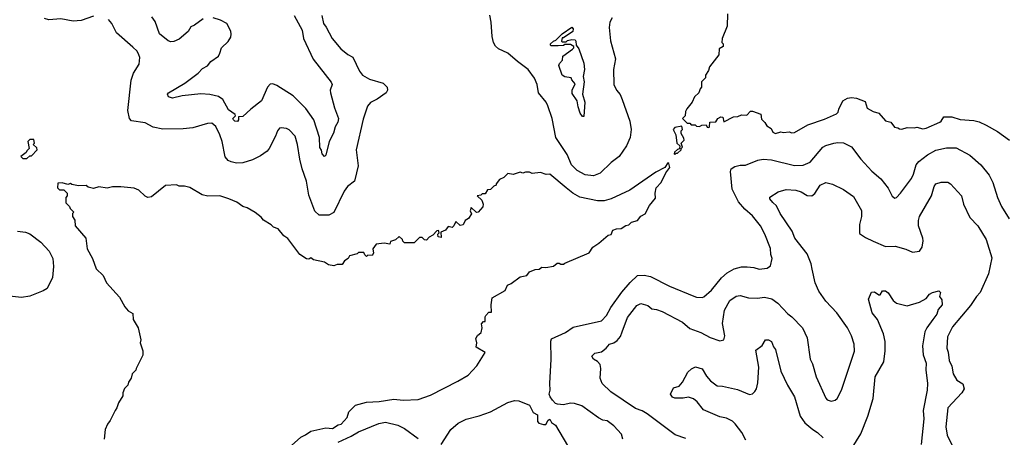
# Model space of a CAD drawing. Extents: x 1678431 to 1860718, y 384618 to 522882.
# Tile 318 of 473: x 1777061 to 1784310, y 489499 to 492573. Entities that reach past the tile are written whole.
import ezdxf

# ---------------------------------------------------------------- set-up
doc = ezdxf.new("R2010")
doc.units = 0

msp = doc.modelspace()

# ---------------------------------------------------------------- linework, layer by layer
at = {"layer": '0CON10XD'}
for points in [[(1782272.5, 492615), (1782270, 492525), (1782232.5, 492435), (1782230, 492405), (1782240, 492395), (1782240, 492375), (1782211.7, 492358.3), (1782207, 492313), (1782140, 492225), (1782131.7, 492198.3), (1782110, 492165), (1782110, 492145), (1782080, 492115), (1782080, 492075), (1782070, 492065), (1782060, 492035), (1782030, 492005), (1782012.5, 491965), (1781973, 491917), (1781963, 491897), (1781960, 491865), (1781940, 491845), (1781975, 491810), (1781995, 491810), (1782005, 491800), (1782035, 491800), (1782045, 491790), (1782065, 491787.5), (1782083, 491797), (1782115, 491800), (1782121.7, 491781.7), (1782135, 491780), (1782140, 491785), (1782141.7, 491818.3), (1782185, 491820), (1782200, 491845), (1782223, 491857), (1782237.5, 491855), (1782245, 491820), (1782315, 491857.5), (1782349.3, 491860.7), (1782375, 491872.5), (1782415, 491870), (1782441.7, 491898.3), (1782455, 491900), (1782516.4, 491876.4), (1782521.7, 491841.7), (1782547.5, 491815), (1782560.7, 491790.7), (1782593, 491773), (1782606.7, 491745), (1782625, 491736.2), (1782665, 491747.5), (1782685, 491742.5), (1782725, 491747.5), (1782745, 491740), (1782765, 491743.3), (1782862.4, 491797.6), (1782985, 491840), (1783075, 491880), (1783087.7, 491892.3), (1783091.2, 491915), (1783120, 491975), (1783155, 491994), (1783185, 491999.2), (1783222.5, 491995), (1783285, 491970), (1783301.2, 491921.2), (1783345, 491898), (1783385.7, 491885.7), (1783435, 491827.5), (1783475, 491817.5), (1783501.7, 491781.7), (1783527, 491777), (1783538.3, 491768.3), (1783555, 491767.5), (1783595, 491780), (1783645, 491776.7), (1783665, 491782.5), (1783710.5, 491770.5), (1783735, 491774.2), (1783835, 491817.5), (1783846, 491825), (1783865, 491856.7), (1783922.5, 491857.5), (1783985, 491839.1), (1784085, 491831.9), (1784125, 491821.6), (1784176.7, 491796.7), (1784260.5, 491750.5), (1784347, 491687)], [(1777605, 492599.4), (1777515, 492567.3), (1777455, 492561.1), (1777365, 492579.4), (1777275, 492570.8), (1777245, 492582)], [(1779284.5, 492604.5), (1779297.8, 492545), (1779318.1, 492518.1), (1779361.4, 492435), (1779425, 492359.2), (1779476.8, 492316.8), (1779515, 492298), (1779562.2, 492195), (1779584.2, 492165), (1779635.6, 492135.6), (1779737.5, 492105), (1779766, 492075), (1779768.8, 492055), (1779758, 492035), (1779692.7, 491987.3), (1779645, 491962.2), (1779621.5, 491935), (1779589.8, 491840.2), (1779537.3, 491615), (1779553.6, 491496.4), (1779528.9, 491395), (1779525, 491384.4), (1779475.6, 491345), (1779449.2, 491310.8), (1779375, 491154), (1779336.8, 491133.2), (1779265, 491133.5), (1779235, 491162.9), (1779190.6, 491280.6), (1779173.8, 491385), (1779139.6, 491475), (1779122.7, 491545), (1779107.1, 491655), (1779088.1, 491715), (1779045, 491761.2), (1779025, 491771.2), (1778985, 491777.5), (1778973.3, 491775), (1778958, 491755), (1778944.3, 491715), (1778897.8, 491625), (1778881.9, 491605), (1778835, 491570), (1778775, 491540.4), (1778705, 491518.5), (1778657.4, 491517.4), (1778617.4, 491527.4), (1778596.4, 491536.4), (1778572.8, 491562.8), (1778550.9, 491675), (1778534.5, 491725), (1778505, 491785.8), (1778475, 491810), (1778445, 491809.1), (1778335, 491777.7), (1778265, 491768.9), (1778115, 491767.3), (1778045, 491781.1), (1777985, 491814.3), (1777885, 491827.5), (1777870, 491845), (1777856.7, 491905), (1777883, 492127), (1777900.2, 492179.8), (1777942, 492245), (1777945.8, 492294.2), (1777939.2, 492315), (1777925, 492340), (1777895, 492370), (1777773.3, 492475), (1777740, 492545), (1777715, 492573.3)], [(1778410.9, 492579.1), (1778348.2, 492531.8), (1778320.8, 492519.2), (1778302, 492485), (1778235, 492429.2), (1778195, 492413.3), (1778175, 492410.9), (1778155, 492417.9), (1778089.5, 492469.5), (1778059.2, 492559.2), (1778034.5, 492595)], [(1779082.6, 492602.6), (1779140, 492495), (1779151.2, 492435), (1779221.1, 492281.1), (1779355, 492113.3), (1779360.8, 492095), (1779347.5, 492055), (1779348.6, 492035), (1779377.8, 491925), (1779407.9, 491845), (1779402.6, 491817.4), (1779383.8, 491785), (1779372.3, 491737.7), (1779338.9, 491675), (1779315.8, 491575), (1779305, 491566.7), (1779287.5, 491585), (1779282.9, 491612.9), (1779271.8, 491631.8), (1779267.5, 491705), (1779225.9, 491835.9), (1779169, 491919), (1779075, 492012.3), (1778955, 492088.9), (1778925, 492100), (1778905, 492099.2), (1778885, 492076.2), (1778840.9, 491975), (1778762.9, 491915), (1778705, 491860), (1778672.5, 491857.5), (1778672.5, 491835), (1778665, 491823.3), (1778645, 491826.2), (1778634.2, 491835), (1778631.2, 491845), (1778650, 491865), (1778647.5, 491875), (1778598.8, 491908.8), (1778556.1, 491986.1), (1778525, 492007.8), (1778461.1, 492021.1), (1778395, 492026.2), (1778257.3, 492012.7), (1778185, 491996), (1778157.5, 492005), (1778148.8, 492025), (1778156.2, 492035), (1778276, 492105), (1778375, 492178), (1778406.6, 492213.4), (1778445, 492234.2), (1778468.8, 492265), (1778525, 492304), (1778534.4, 492325.6), (1778545.8, 492365), (1778597.2, 492412.8), (1778615.6, 492445), (1778617.5, 492465), (1778615, 492487.5), (1778586, 492545), (1778538.9, 492568.9), (1778485, 492585.6)], [(1781423.4, 492586.6), (1781405.8, 492555), (1781401.9, 492515), (1781411.7, 492418.3), (1781448.5, 492285), (1781432.2, 492205), (1781434.4, 492095), (1781454.3, 492055), (1781482.4, 492022.4), (1781495.6, 491985), (1781551.9, 491825), (1781561.9, 491765), (1781555.6, 491705), (1781527.8, 491645), (1781473.8, 491566.2), (1781415, 491522.5), (1781335, 491442.5), (1781285, 491424.4), (1781225, 491430.9), (1781165, 491461.8), (1781124.6, 491505), (1781090.7, 491580.7), (1781007.5, 491705), (1780980.4, 491845), (1780949.8, 491939.8), (1780936.1, 491966.1), (1780881.4, 492035), (1780870, 492095), (1780852.4, 492142.4), (1780804.2, 492205), (1780727.1, 492265), (1780655, 492325.6), (1780585, 492358.1), (1780565, 492377.5), (1780550.5, 492405), (1780539.2, 492449.2), (1780532.5, 492555), (1780521.5, 492605)], [(1781215, 491860), (1781205, 491860), (1781186.7, 491885), (1781171.7, 491931.7), (1781165.9, 491975.9), (1781128.3, 492028.3), (1781127.5, 492055), (1781151.7, 492101.7), (1781125, 492130), (1781120, 492145), (1781075, 492151.2), (1781056, 492165), (1781031.2, 492235), (1781035, 492250), (1781057.5, 492275), (1781060, 492305), (1781130, 492355), (1781140, 492365), (1781140, 492375), (1781115, 492390), (1781075, 492390), (1781065, 492382.5), (1781025, 492380), (1780975, 492380), (1780970, 492385), (1780970, 492395), (1780990, 492415), (1781008.3, 492421.7), (1781055, 492467.5), (1781125, 492517.5), (1781136.2, 492505), (1781132.5, 492485), (1781065, 492440), (1781055, 492440), (1781050, 492415), (1781055, 492410), (1781085, 492410), (1781095, 492420), (1781125, 492427.5), (1781150, 492425), (1781156.2, 492415), (1781157.5, 492385), (1781178.7, 492358.7), (1781215, 492253.3), (1781219.5, 492205), (1781210.6, 492155), (1781217.5, 492115), (1781205.6, 492025), (1781221.9, 491965), (1781215, 491860)], [(1781885, 491580), (1781895, 491590), (1781905, 491590), (1781930, 491615), (1781930, 491625), (1781940, 491635), (1781930, 491665), (1781952.5, 491685), (1781951.7, 491701.7), (1781930, 491735), (1781930, 491755), (1781940, 491765), (1781935, 491790), (1781885, 491780), (1781872.5, 491765), (1781892.5, 491725), (1781900, 491665), (1781920, 491645), (1781918.3, 491621.7), (1781903, 491617), (1781881.7, 491598.3), (1781880, 491585), (1781885, 491580)], [(1777115, 491550), (1777135, 491570), (1777148.3, 491571.7), (1777190, 491615), (1777188.3, 491628.3), (1777160, 491655), (1777170, 491665), (1777165, 491690), (1777135, 491690), (1777120, 491675), (1777130, 491625), (1777113, 491607), (1777110, 491595), (1777070, 491565), (1777085, 491550), (1777115, 491550)], [(1781502.5, 489485), (1781490.7, 489520.7), (1781435, 489583.8), (1781385, 489620), (1781355, 489626), (1781322.4, 489642.4), (1781200, 489730), (1781145, 489748.1), (1781115, 489749.2), (1781065, 489737.5), (1781021.7, 489741.7), (1781005, 489747.5), (1780982.7, 489772.7), (1780965.8, 489795.8), (1780960, 489815), (1780967.1, 489845), (1780962.9, 489895), (1780974.6, 490075), (1780972.5, 490207.5), (1780977.5, 490222.5), (1781079.8, 490270.2), (1781135, 490309.6), (1781345, 490357.1), (1781381.5, 490395), (1781412.5, 490455), (1781495, 490568.2), (1781555, 490639.1), (1781610.3, 490689.7), (1781658.3, 490691.7), (1781705, 490682.5), (1781845, 490611.2), (1782025, 490536.9), (1782045, 490529.4), (1782085, 490526.9), (1782098.2, 490531.8), (1782155, 490582.7), (1782228, 490672), (1782269.7, 490710.2), (1782320.8, 490739.2), (1782375, 490753.5), (1782415.6, 490754.4), (1782465, 490749.4), (1782505, 490736.7), (1782565, 490744), (1782588.3, 490761.7), (1782601.2, 490815), (1782590.8, 490845), (1782587.6, 490887.6), (1782546.9, 490995), (1782514.6, 491054.6), (1782455, 491130), (1782398.5, 491178.5), (1782352.7, 491232.7), (1782305.5, 491325), (1782293.1, 491455), (1782300, 491475), (1782325, 491492.9), (1782365, 491501.4), (1782405, 491501.4), (1782495, 491538.5), (1782533.8, 491546.2), (1782595, 491540), (1782765, 491498.5), (1782829.1, 491500.9), (1782880, 491525), (1782975, 491634.4), (1782995, 491646.5), (1783054.3, 491664.3), (1783085, 491669.5), (1783126.6, 491666.6), (1783185, 491638), (1783254.3, 491545), (1783335, 491458.6), (1783400.2, 491400.2), (1783453.6, 491333.6), (1783485, 491273.3), (1783505, 491260), (1783515, 491263.3), (1783545, 491296.2), (1783625.4, 491404.6), (1783641.5, 491435), (1783661.5, 491505), (1783680.8, 491529.2), (1783745, 491578.5), (1783805, 491611.1), (1783885, 491630.6), (1783955, 491628.6), (1784055, 491575.6), (1784135.8, 491505), (1784197.2, 491427.2), (1784225.8, 491375), (1784259.4, 491265), (1784288, 491198), (1784346.2, 491106.2)], [(1779061.9, 489438.1), (1779130.5, 489499.5), (1779165, 489515.7), (1779205, 489544.8), (1779315, 489567.8), (1779365, 489563.7), (1779405, 489590.8), (1779426.7, 489595), (1779473.1, 489645), (1779484.5, 489685.5), (1779533.8, 489735), (1779615, 489757.1), (1779706.8, 489763.2), (1779815, 489780.6), (1779885, 489770.8), (1779995, 489776.2), (1780085, 489810), (1780287.7, 489912.3), (1780363, 489957), (1780427.5, 490025), (1780487, 490123), (1780421.7, 490161.7), (1780427.5, 490195), (1780420, 490225), (1780431.2, 490248.8), (1780458.8, 490271.2), (1780466.7, 490305), (1780460, 490335), (1780475, 490350), (1780488.3, 490351.7), (1780487.5, 490385), (1780492.5, 490395), (1780515, 490420), (1780535, 490420), (1780533.3, 490475), (1780540, 490525), (1780635, 490580), (1780651.7, 490618.3), (1780678.8, 490631.2), (1780745, 490680), (1780795, 490690), (1780815, 490716.7), (1780855, 490733.3), (1780885, 490737.5), (1780905, 490750), (1780935, 490747.5), (1780991.7, 490758.3), (1781018.3, 490781.7), (1781031.7, 490781.7), (1781045, 490772.5), (1781065, 490772.5), (1781075, 490780), (1781253.3, 490856.7), (1781280.7, 490899.3), (1781325, 490927.5), (1781393.9, 490986.1), (1781415, 490992.5), (1781427, 491023), (1781455, 491033.3), (1781490, 491035), (1781523.3, 491056.7), (1781545, 491062.5), (1781565, 491083.3), (1781610, 491095), (1781633.3, 491126.7), (1781665.9, 491144.1), (1781697.5, 491205), (1781741.7, 491258.3), (1781740, 491295), (1781747.5, 491335), (1781782.5, 491375), (1781817.5, 491445), (1781847.5, 491485), (1781840, 491515), (1781831.7, 491518.3), (1781810, 491485), (1781745, 491450), (1781552.1, 491317.9), (1781415.5, 491254.5), (1781365, 491239.4), (1781315, 491239.4), (1781185, 491265.7), (1781134, 491295), (1781085.5, 491335.5), (1780965, 491436.2), (1780937, 491433), (1780895, 491447.5), (1780835, 491440), (1780815, 491450), (1780785, 491450), (1780765, 491442.5), (1780745, 491450), (1780695, 491432.5), (1780655, 491440), (1780625, 491410), (1780593.6, 491396.4), (1780570, 491365), (1780570, 491355), (1780551.7, 491348.3), (1780528.3, 491321.7), (1780505, 491320), (1780488.3, 491291.7), (1780465, 491290), (1780455, 491280), (1780430, 491275), (1780462.5, 491245), (1780472.5, 491215), (1780470, 491195), (1780437.5, 491155), (1780423, 491153), (1780385, 491190), (1780377.5, 491165), (1780387, 491143), (1780365, 491110), (1780340, 491095), (1780326.4, 491063.6), (1780305, 491056.7), (1780271.7, 491088.3), (1780257.5, 491055), (1780245, 491042.5), (1780215, 491050), (1780196.2, 491023.8), (1780161.7, 491008.3), (1780165, 490970), (1780142.5, 490975), (1780140, 490995), (1780150, 491005), (1780145, 491020), (1780131.7, 491018.3), (1780103, 490987), (1780075, 490972.5), (1780055, 490950), (1780041.7, 490951.7), (1780025, 490970), (1780005, 490970), (1779965, 490930), (1779895, 490930), (1779881.7, 490941.7), (1779880, 490955), (1779855, 490977.5), (1779828.3, 490951.7), (1779790.7, 490939.3), (1779785, 490920), (1779745, 490927.5), (1779685, 490920), (1779660, 490885), (1779666.7, 490855), (1779655, 490837.5), (1779625, 490840), (1779615, 490830), (1779601.7, 490841.7), (1779595, 490860), (1779555, 490860), (1779545, 490850), (1779490, 490835), (1779480, 490815), (1779453.3, 490796.7), (1779435, 490770), (1779398.3, 490771.7), (1779375, 490760), (1779335, 490767.5), (1779305, 490787.5), (1779224, 490804), (1779205, 490820), (1779189.3, 490810.7), (1779172.3, 490812.3), (1779123.3, 490845), (1779035, 490962.5), (1779005, 490982.5), (1778963, 491033), (1778930, 491045), (1778913, 491063), (1778855, 491097.5), (1778839.3, 491119.3), (1778795, 491152.5), (1778736.7, 491186.7), (1778705, 491197.5), (1778660.7, 491230.7), (1778600, 491255), (1778535, 491276.2), (1778446.1, 491273.9), (1778405, 491283.8), (1778315, 491337.5), (1778275, 491346.7), (1778235, 491347.5), (1778215, 491357.5), (1778135, 491352.5), (1778030.7, 491269.3), (1778005, 491263.3), (1777985, 491273.3), (1777938.3, 491318.3), (1777905, 491332.5), (1777805, 491342.5), (1777745, 491342.5), (1777705, 491332.5), (1777645, 491342.5), (1777605, 491330), (1777565, 491340), (1777551.7, 491351.7), (1777495, 491350), (1777445, 491360), (1777435, 491367.5), (1777415, 491360), (1777375, 491372.5), (1777341.7, 491368.3), (1777340, 491335), (1777355, 491320), (1777385, 491320), (1777410, 491295), (1777410, 491275), (1777400, 491265), (1777400, 491225), (1777428.3, 491198.3), (1777431.7, 491181.7), (1777460, 491155), (1777450, 491145), (1777450, 491125), (1777467, 491097), (1777470, 491055), (1777547.5, 490965), (1777557.5, 490885), (1777597.5, 490815), (1777625, 490740), (1777675, 490690), (1777700, 490635), (1777795, 490530), (1777835, 490460), (1777860.7, 490430.7), (1777895, 490410), (1777897.5, 490365), (1777932.5, 490305), (1777952.5, 490215), (1777947.5, 490195), (1777967.5, 490135), (1777967, 490103), (1777917.5, 490005), (1777917, 489993), (1777890, 489965), (1777882.5, 489935), (1777862.5, 489905), (1777857, 489883), (1777833, 489857), (1777820, 489825), (1777820, 489805), (1777788.3, 489751.7), (1777777.5, 489715), (1777763, 489697), (1777728.3, 489621.7), (1777707.5, 489595), (1777690, 489555), (1777682.5, 489485)], [(1781965, 489490), (1781887.8, 489517.8), (1781681.5, 489671.5), (1781645, 489692.5), (1781595, 489710.6), (1781412.9, 489832.9), (1781350, 489895), (1781334.5, 489935), (1781339.2, 490005), (1781333.8, 490035), (1781315.9, 490055.9), (1781286.7, 490075), (1781273, 490097), (1781295, 490117.5), (1781345, 490127.5), (1781380, 490155), (1781403.8, 490185), (1781435, 490194.3), (1781458.6, 490211.4), (1781485, 490240.8), (1781495.4, 490275), (1781535, 490380), (1781605, 490468.6), (1781635, 490483.1), (1781685, 490467.8), (1781715, 490445.5), (1781750.2, 490440.2), (1781791.2, 490425), (1781941.2, 490345), (1781995, 490300), (1782075, 490270.6), (1782145, 490232.9), (1782215, 490208), (1782243.9, 490216.1), (1782252, 490245), (1782236.4, 490336.4), (1782250, 490435), (1782288.9, 490505), (1782335, 490538.5), (1782365, 490542.2), (1782425.7, 490524.3), (1782493, 490523), (1782545, 490530.6), (1782597.4, 490517.4), (1782642.5, 490485), (1782715, 490407.5), (1782744.5, 490384.5), (1782824.3, 490304.3), (1782859.7, 490229.7), (1782881.4, 490075), (1782898.3, 490038.3), (1782924.4, 489945), (1782995.7, 489785.7), (1783005, 489774), (1783035, 489763.8), (1783065, 489771.2), (1783080, 489785), (1783110.8, 489845), (1783207.9, 490132.1), (1783205.7, 490185), (1783185.8, 490245), (1783155.5, 490305.5), (1783076, 490415), (1782995, 490501.2), (1782943.8, 490573.8), (1782916.9, 490636.9), (1782895.3, 490735.3), (1782887.1, 490775), (1782859.2, 490849.2), (1782767.5, 490965), (1782747.1, 491015), (1782660.5, 491145), (1782632.9, 491202.9), (1782605, 491226.7), (1782584, 491255), (1782584.3, 491265.7), (1782645, 491304.4), (1782705, 491323.3), (1782775, 491318.5), (1782813.8, 491305), (1782858.7, 491278.7), (1782892.7, 491277.3), (1782915, 491293.8), (1782955, 491355.7), (1782995, 491374.4), (1783045, 491362.9), (1783125, 491323.8), (1783200.2, 491270.2), (1783258.3, 491168.3), (1783258.6, 491125), (1783242.9, 491065), (1783245, 491000), (1783288.8, 490968.8), (1783345, 490943.6), (1783435, 490903.5), (1783506.4, 490906.4), (1783585, 490884.3), (1783635, 490862), (1783685, 490868.8), (1783705, 490897.5), (1783711.9, 490945), (1783710, 490965), (1783677.7, 491055), (1783677.3, 491095), (1783685.4, 491125), (1783773.2, 491276.8), (1783792.3, 491345), (1783805, 491364.3), (1783845, 491377.8), (1783895, 491375.6), (1783912.5, 491365), (1783994.4, 491275), (1784008.5, 491215), (1784055, 491116.7), (1784115.4, 491055.4), (1784175.4, 490955.4), (1784218.9, 490818.9), (1784192.3, 490702.3), (1784131.4, 490565), (1784105, 490536.2), (1784061.7, 490468.3), (1783928.1, 490311.9), (1783892.8, 490237.2), (1783886.5, 490155), (1783896.3, 490126.3), (1783903.4, 490063.4), (1783922.7, 490022.7), (1783932.9, 489965), (1783960.3, 489920.3), (1784005, 489891.2), (1784014, 489855), (1783997.5, 489825), (1783893.2, 489716.8), (1783879.4, 489575), (1783888.5, 489515), (1783965, 489357.5)], [(1777045, 491016.2), (1777105, 491008.5), (1777135, 490996.7), (1777215.9, 490935.9), (1777278.9, 490868.9), (1777304.5, 490815), (1777310.4, 490755), (1777302.1, 490675), (1777263.3, 490595), (1777235, 490576.1), (1777135, 490537.9), (1777075, 490528.2), (1776985, 490536.4)], [(1783188.7, 489421.3), (1783253.3, 489525), (1783305, 489653.8), (1783343.3, 489785), (1783359.6, 489945), (1783422.2, 490055), (1783432.9, 490135), (1783432.1, 490205), (1783420.2, 490260.2), (1783376.1, 490366.1), (1783336.5, 490415), (1783310, 490515), (1783332.5, 490567.5), (1783355, 490570), (1783385, 490547.5), (1783395, 490547.5), (1783413.9, 490576.1), (1783435, 490576), (1783455, 490561.2), (1783492.5, 490505), (1783515, 490487.1), (1783595, 490465.5), (1783685, 490494.3), (1783735, 490520.8), (1783758.8, 490551.2), (1783780, 490565), (1783826.7, 490576.7), (1783840, 490565), (1783833.8, 490535), (1783850, 490510), (1783852, 490475), (1783821.7, 490438.3), (1783812, 490405), (1783783.8, 490366.2), (1783739.6, 490305), (1783725.4, 490275), (1783707.5, 490172.5), (1783713.5, 490105), (1783734.5, 490045), (1783732.5, 489995), (1783743.8, 489895), (1783741.9, 489845), (1783712.7, 489695), (1783717.2, 489635), (1783696.7, 489445)], [(1782407.9, 489477.9), (1782377.5, 489535), (1782328.9, 489598.9), (1782307.7, 489617.7), (1782265, 489640.5), (1782215, 489650.4), (1782095, 489701.8), (1782049.1, 489759.1), (1782021.1, 489781.1), (1781985, 489793.3), (1781945, 489785.7), (1781885, 489786.7), (1781867.5, 489795), (1781852.5, 489815), (1781875, 489862.5), (1781915, 489876.2), (1781941.2, 489905), (1781980.7, 489979.3), (1782007, 490003), (1782037, 490017), (1782085, 490003.3), (1782117.9, 489947.9), (1782145.7, 489915), (1782195, 489877.1), (1782235, 489874.4), (1782345, 489851.5), (1782435, 489813.1), (1782455, 489817.5), (1782474.2, 489835), (1782485.7, 489855), (1782495, 489900), (1782502.5, 490015), (1782480.8, 490139.2), (1782526.4, 490173.6), (1782552.5, 490215), (1782575, 490216.7), (1782596.7, 490205), (1782610, 490165), (1782624.3, 490144.3), (1782665.5, 489985), (1782712.9, 489882.9), (1782766.2, 489796.2), (1782808.1, 489655), (1782841.4, 489605), (1782900.8, 489555), (1782935, 489534.3), (1782975.8, 489495)], [(1780165, 489446), (1780235, 489555.8), (1780288.1, 489601.9), (1780346.9, 489633.1), (1780445, 489656.7), (1780526.7, 489685), (1780655.6, 489754.4), (1780705, 489768.6), (1780735, 489768), (1780814.2, 489734.2), (1780840.9, 489680.9), (1780872.5, 489665), (1780873.3, 489615), (1780882.5, 489602.5), (1780918, 489592), (1780935, 489593.8), (1780952.5, 489625), (1780965, 489632.5), (1780977.5, 489607.5), (1781005, 489588.6), (1781095, 489437.3)], [(1779405, 489464), (1779502.6, 489507.4), (1779555, 489539.1), (1779705, 489600.9), (1779755, 489609.5), (1779845, 489589.2), (1779895, 489564.2), (1779995, 489490.6)]]:
    msp.add_lwpolyline(points, dxfattribs=at)

doc.saveas('drawing.dxf')
